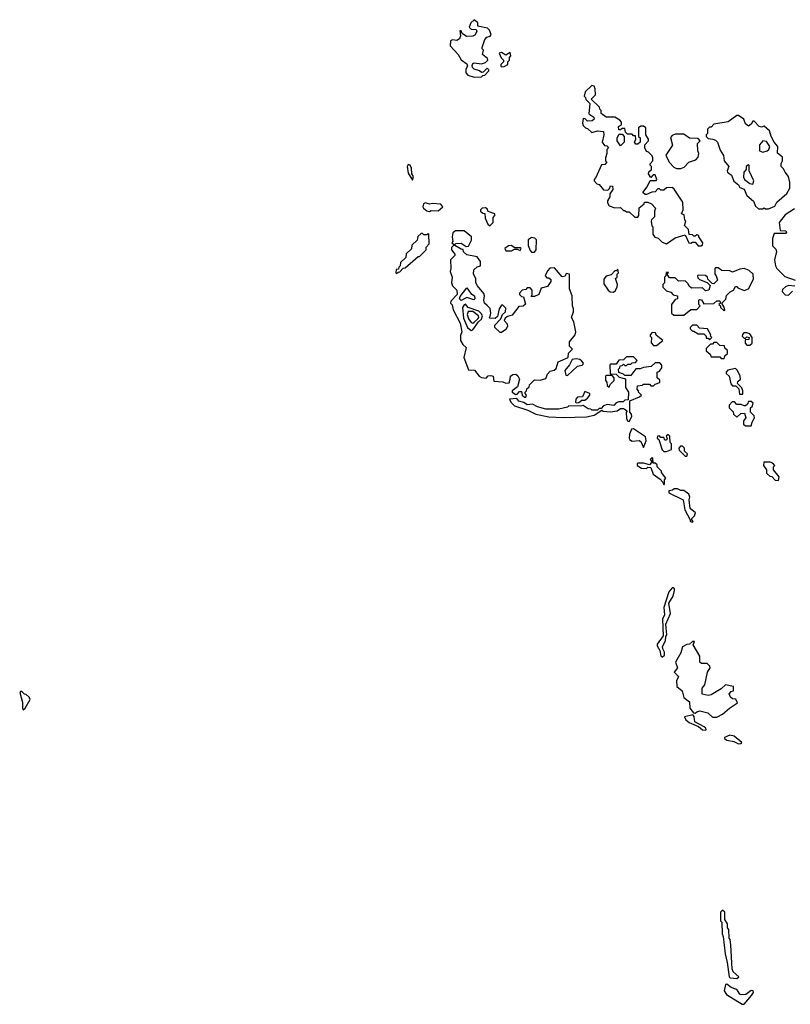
# Model space of a CAD drawing. Extents: x 2889633 to 3052318, y 540750 to 918690.
# Tile 489 of 656: x 3005930 to 3011297, y 778274 to 785128. Entities that reach past the tile are written whole.
import ezdxf

# ---------------------------------------------------------------- set-up
doc = ezdxf.new("R2010")
doc.units = 0

msp = doc.modelspace()

# ---------------------------------------------------------------- linework, layer by layer
at = {"layer": '0CON02XD'}
for points in [[(3009095, 784727.5), (3009145, 784730), (3009155, 784740), (3009168.3, 784741.7), (3009198.3, 784771.7), (3009198.3, 784778.3), (3009185, 784790), (3009158.3, 784761.7), (3009145, 784760), (3009131.7, 784771.7), (3009095, 784783.3), (3009083.3, 784795), (3009080.7, 784809.3), (3009086.7, 784823.3), (3009095, 784826.7), (3009145, 784820), (3009175, 784830), (3009190, 784845), (3009188.3, 784858.3), (3009153.3, 784885), (3009160, 784915), (3009150, 784925), (3009150, 784935), (3009169.3, 784990.7), (3009183.9, 785006.1), (3009206.4, 785013.6), (3009212.5, 785025), (3009202.5, 785055), (3009188.8, 785068.8), (3009121.7, 785081.7), (3009120, 785105), (3009095, 785127.5), (3009072.5, 785105), (3009060, 785075), (3009075, 785062.5), (3009108.3, 785058.3), (3009112.5, 785045), (3009099.3, 785020.7), (3009085, 785012.5), (3009040.7, 785010.7), (3009011.7, 785031.7), (3009005, 785050), (3008995, 785050), (3009000, 785015), (3008992.5, 784995), (3008975, 784982.5), (3008945, 784987.5), (3008930.7, 784979.3), (3008927.5, 784945), (3008982.5, 784885), (3009005, 784847.5), (3009045, 784820), (3009047.5, 784805), (3009037, 784783), (3009037, 784757), (3009050.7, 784740.7), (3009095, 784727.5)], [(3009285, 784800), (3009305, 784802.5), (3009330, 784815), (3009330, 784835), (3009340, 784845), (3009340, 784865), (3009350, 784875), (3009345, 784900), (3009315, 784880), (3009285, 784900), (3009270, 784895), (3009283, 784863), (3009300, 784845), (3009300, 784835), (3009280, 784815), (3009280, 784805), (3009285, 784800)], [(3010675, 783552.5), (3010685, 783560), (3010687.5, 783575), (3010660, 783615), (3010660, 783625), (3010645, 783630), (3010635, 783620), (3010625, 783620), (3010615, 783630), (3010591.7, 783631.7), (3010587, 783667), (3010560, 783695), (3010570, 783725), (3010563, 783733), (3010558.3, 783768.3), (3010540, 783775), (3010550, 783805), (3010547, 783857), (3010488.3, 783948.3), (3010475, 783960), (3010435, 783957.5), (3010415, 783940), (3010395, 783940), (3010385, 783950), (3010375, 783950), (3010355, 783930), (3010333, 783927), (3010295, 783910), (3010285, 783910), (3010270, 783925), (3010300, 783965), (3010321.7, 784008.3), (3010361.7, 784008.3), (3010367.5, 784015), (3010355, 784047.5), (3010341.7, 784048.3), (3010325, 784030), (3010310, 784055), (3010311.7, 784068.3), (3010330, 784085), (3010330, 784105), (3010320, 784115), (3010320, 784125), (3010340, 784145), (3010340, 784165), (3010335, 784180), (3010310, 784205), (3010295, 784210), (3010283.3, 784235), (3010283, 784257), (3010310, 784285), (3010310, 784295), (3010290, 784325), (3010290, 784375), (3010275, 784387.5), (3010255, 784387.5), (3010240, 784375), (3010240, 784315), (3010250, 784305), (3010250, 784275), (3010235, 784260), (3010221.7, 784261.7), (3010212.5, 784275), (3010220, 784295), (3010218.3, 784318.3), (3010205, 784320), (3010195, 784330), (3010161.7, 784331.7), (3010150, 784345), (3010145, 784370), (3010125, 784370), (3010115, 784360), (3010101.7, 784361.7), (3010100, 784385), (3010120, 784395), (3010120, 784415), (3010108.3, 784428.3), (3010075, 784450), (3010015, 784450), (3009980, 784475), (3009980, 784495), (3009970, 784505), (3009968.3, 784518.3), (3009910, 784575), (3009940, 784605), (3009937, 784647), (3009930, 784665), (3009915, 784670), (3009867.5, 784625), (3009860, 784595), (3009870, 784585), (3009871.7, 784571.7), (3009900, 784545), (3009893, 784473), (3009928.3, 784448.3), (3009930, 784435), (3009917, 784423), (3009885, 784420), (3009868.3, 784438.3), (3009855, 784440), (3009848.3, 784408.3), (3009855, 784390), (3009870, 784375), (3009885, 784370), (3009915, 784342.5), (3009955, 784353.3), (3009995, 784350), (3009997.5, 784325), (3009987.5, 784275), (3010001.7, 784251.7), (3010018.3, 784248.3), (3010030, 784235), (3010020, 784225), (3010020, 784195), (3010010, 784165), (3010010, 784145), (3010020, 784135), (3010005, 784120), (3009981.7, 784118.3), (3009941.7, 784028.3), (3009930, 784015), (3009930, 784005), (3009950, 783985), (3009965, 783980), (3009995, 783942.5), (3010025, 783940), (3010038.3, 783951.7), (3010045, 783970), (3010058.3, 783968.3), (3010060, 783945), (3010040, 783915), (3010040, 783895), (3010023.6, 783866.4), (3010023.6, 783853.6), (3010035, 783832.5), (3010075, 783817.5), (3010115, 783820), (3010135, 783800), (3010145, 783800), (3010155, 783790), (3010175, 783790), (3010213, 783753), (3010235, 783752.5), (3010242.5, 783765), (3010243, 783817), (3010280, 783845), (3010281.7, 783858.3), (3010305, 783857.5), (3010330, 783845), (3010357.5, 783815), (3010350, 783795), (3010350, 783755), (3010330, 783735), (3010327.5, 783725), (3010333, 783693), (3010340, 783685), (3010340, 783635), (3010353.6, 783613.6), (3010377.5, 783607.5), (3010405, 783580), (3010435, 783567.5), (3010495, 783610), (3010565, 783630), (3010590, 783575), (3010605, 783572.5), (3010615, 783580), (3010635, 783580), (3010655, 783552.5), (3010675, 783552.5)], [(3011145, 783810), (3011190, 783830), (3011203.6, 783856.4), (3011273, 783917), (3011292.5, 783955), (3011293.3, 783995), (3011283.3, 784035), (3011260, 784065), (3011250, 784090), (3011232.5, 784105), (3011233.6, 784126.4), (3011242.5, 784145), (3011241.7, 784171.7), (3011208.3, 784198.3), (3011210, 784245), (3011184, 784275), (3011163.3, 784315), (3011152.5, 784355), (3011115, 784387.5), (3011095, 784380), (3011080, 784385), (3011045, 784420), (3011035, 784420), (3011025, 784400), (3011005, 784387.5), (3010985, 784402.5), (3010972.5, 784435), (3010935, 784460), (3010925, 784460), (3010865, 784417.5), (3010765, 784400), (3010745, 784380), (3010735, 784380), (3010720, 784365), (3010720, 784335), (3010710, 784325), (3010710, 784315), (3010725, 784300), (3010757, 784297), (3010775, 784290), (3010790, 784275), (3010808.3, 784218.3), (3010831.7, 784181.7), (3010836.7, 784145), (3010867.5, 784105), (3010857.5, 784075), (3010860, 784065), (3010886, 784046), (3010904, 784004), (3010935, 783977.5), (3010945, 783960), (3010975, 783947.5), (3010994, 783904), (3011040, 783865), (3011055, 783830), (3011075, 783810), (3011105, 783810), (3011115, 783817.5), (3011125, 783810), (3011145, 783810)], [(3010115, 784250), (3010090, 784285), (3010090, 784305), (3010105, 784330), (3010125, 784330), (3010140, 784315), (3010140, 784275), (3010115, 784250)], [(3010535, 784092.5), (3010558.3, 784101.7), (3010590, 784135), (3010638.3, 784151.7), (3010655, 784170), (3010660, 784195), (3010652.5, 784215), (3010650, 784265), (3010670, 784285), (3010655, 784300), (3010595, 784302.5), (3010555, 784330), (3010495, 784330), (3010475, 784322.5), (3010463, 784307), (3010477, 784253), (3010430, 784185), (3010452.5, 784135), (3010485, 784100), (3010505, 784092.5), (3010535, 784092.5)], [(3011106.4, 784206.4), (3011135, 784213.8), (3011146.7, 784225), (3011153.3, 784245), (3011130.5, 784280.5), (3011105, 784283.8), (3011082.7, 784257.3), (3011082.5, 784215), (3011106.4, 784206.4)], [(3008665, 784010), (3008672.5, 784035), (3008660, 784055), (3008657.5, 784095), (3008650, 784115), (3008635, 784120), (3008627.5, 784105), (3008635, 784060), (3008665, 784010)], [(3011035, 783982.5), (3011042.5, 784005), (3011010, 784075), (3011010, 784115), (3011005, 784117.5), (3010990, 784105), (3010990, 784085), (3010973.6, 784066.4), (3010971.7, 784031.7), (3010977.5, 784015), (3011015, 783987.5), (3011035, 783982.5)], [(3008785, 783793.3), (3008795, 783800), (3008845, 783797.5), (3008877.5, 783825), (3008863, 783843), (3008805, 783847.5), (3008785, 783842.5), (3008755, 783852.5), (3008743.3, 783845), (3008737.5, 783825), (3008742.5, 783815), (3008765, 783797.5), (3008785, 783793.3)], [(3009205, 783693.3), (3009227.5, 783715), (3009228.3, 783751.7), (3009240, 783765), (3009240, 783775), (3009191.7, 783791.7), (3009185, 783810), (3009175, 783817.5), (3009150, 783815), (3009140, 783805), (3009140, 783795), (3009155, 783780), (3009168.3, 783778.3), (3009172.5, 783745), (3009191.2, 783705), (3009205, 783693.3)], [(3011325, 783810), (3011260.7, 783769.3), (3011220, 783715), (3011225, 783660), (3011265, 783657.5), (3011270, 783645), (3011265, 783640), (3011185, 783640), (3011172.5, 783605), (3011173, 783553), (3011195, 783530), (3011200, 783515), (3011187.5, 783455), (3011192.5, 783415), (3011202.5, 783395), (3011259.3, 783339.3), (3011330, 783315)], [(3008555, 783360), (3008565, 783370), (3008578.3, 783371.7), (3008601.7, 783398.3), (3008615, 783400), (3008705, 783480), (3008715, 783480), (3008760, 783525), (3008760, 783545), (3008781.7, 783568.3), (3008780, 783635), (3008775, 783640), (3008765, 783630), (3008745, 783630), (3008735, 783640), (3008725, 783640), (3008701.7, 783618.3), (3008698.3, 783591.7), (3008661.7, 783558.3), (3008658.3, 783531.7), (3008621.7, 783498.3), (3008618.3, 783471.7), (3008581.7, 783438.3), (3008580, 783415), (3008570, 783405), (3008568.3, 783391.7), (3008551.7, 783388.3), (3008550, 783365), (3008555, 783360)], [(3009455, 782500), (3009460, 782515), (3009450, 782525), (3009450, 782535), (3009460, 782545), (3009461.7, 782558.3), (3009478.3, 782571.7), (3009480, 782585), (3009515, 782620), (3009555, 782617.5), (3009595, 782630), (3009605, 782660), (3009625, 782680), (3009651.7, 782688.3), (3009665, 782700), (3009680, 782745), (3009750, 782775), (3009753, 782807), (3009780, 782835), (3009760, 782855), (3009760, 782885), (3009797.5, 782935), (3009802.5, 782955), (3009790, 783025), (3009772.5, 783055), (3009787.5, 783095), (3009787.5, 783115), (3009780, 783135), (3009777.5, 783205), (3009760, 783255), (3009760, 783355), (3009735, 783360), (3009728.3, 783341.7), (3009708.3, 783338.3), (3009655, 783400), (3009623, 783397), (3009605, 783380), (3009590, 783345), (3009601.7, 783331.7), (3009615, 783330), (3009628.3, 783318.3), (3009630, 783305), (3009605, 783270), (3009561.7, 783258.3), (3009546.4, 783213.6), (3009515, 783200), (3009491.7, 783201.7), (3009500, 783215), (3009500, 783245), (3009485, 783260), (3009465, 783260), (3009455, 783250), (3009430, 783245), (3009410, 783225), (3009410, 783215), (3009425, 783200), (3009438.3, 783198.3), (3009451.7, 783148.3), (3009437, 783133), (3009405, 783130), (3009359.3, 783070.7), (3009328.3, 783061.7), (3009310.7, 783049.3), (3009303, 783033), (3009325, 783010), (3009327, 782993), (3009315, 782970), (3009285, 782950), (3009275, 782950), (3009240, 782985), (3009238.3, 783001.7), (3009280, 783045), (3009292.5, 783075), (3009312.5, 783095), (3009315, 783120), (3009295, 783140), (3009285, 783140), (3009270, 783115), (3009258.3, 783061.7), (3009241.7, 783048.3), (3009205, 783050), (3009200, 783055), (3009207.5, 783062.5), (3009210, 783085), (3009206.4, 783116.4), (3009185, 783137.5), (3009167.5, 783155), (3009162.5, 783175), (3009167.5, 783205), (3009161.7, 783221.7), (3009117.5, 783275), (3009107.5, 783295), (3009107, 783327), (3009090, 783355), (3009093.6, 783386.4), (3009115, 783407.5), (3009140, 783415), (3009140, 783445), (3009115, 783477.5), (3009045, 783490), (3009021.7, 783511.7), (3009018.3, 783528.3), (3009005, 783530), (3008960, 783555), (3008965, 783570), (3009005, 783572.5), (3009038.3, 783548.3), (3009055, 783550), (3009077, 783593), (3009077, 783617), (3009025, 783656.7), (3008965, 783657.5), (3008947.5, 783645), (3008942.5, 783615), (3008947.5, 783582.5), (3008940, 783575), (3008950, 783565), (3008950, 783555), (3008938.3, 783541.7), (3008937.5, 783525), (3008960, 783495), (3008960, 783485), (3008930, 783455), (3008932.5, 783395), (3008927.5, 783375), (3008942.5, 783335), (3008936.7, 783295), (3008943.9, 783273.9), (3008973.3, 783245), (3008977.5, 783215), (3008931.7, 783168.3), (3008930, 783155), (3008941.7, 783141.7), (3008948.3, 783108.3), (3008998, 783015), (3009010, 782955), (3009000.7, 782929.3), (3009000, 782895), (3009015, 782867.5), (3009040, 782845), (3009023.3, 782775), (3009055, 782690), (3009097, 782687), (3009130, 782645), (3009145, 782636.2), (3009177.5, 782632.5), (3009191.7, 782648.3), (3009211.7, 782651.7), (3009227.5, 782645), (3009231.7, 782611.7), (3009295, 782607.5), (3009315, 782597.5), (3009339.3, 782600.7), (3009346.7, 782625), (3009347.5, 782645), (3009365, 782657.5), (3009385, 782660), (3009399.3, 782649.3), (3009410, 782625), (3009397.5, 782572.5), (3009360, 782545), (3009360, 782535), (3009385, 782517.5), (3009395, 782520), (3009411.7, 782538.3), (3009425, 782540), (3009430, 782515), (3009445, 782500), (3009455, 782500)], [(3009515, 783510), (3009527.5, 783525), (3009530, 783595), (3009517, 783607), (3009495, 783612.5), (3009470, 783595), (3009471.2, 783555), (3009485, 783520), (3009495, 783510), (3009515, 783510)], [(3009355, 783517.5), (3009375, 783530), (3009395, 783530), (3009415, 783520), (3009422.5, 783535), (3009415, 783540), (3009378.3, 783538.3), (3009353.8, 783556.2), (3009335, 783553.3), (3009307.5, 783535), (3009315, 783517.5), (3009355, 783517.5)], [(3010065, 783230), (3010078.3, 783241.7), (3010091.7, 783268.3), (3010092.5, 783285), (3010080, 783325), (3010090, 783335), (3010090, 783355), (3010100, 783365), (3010095, 783390), (3010085, 783380), (3010075, 783380), (3010048.3, 783351.7), (3010015, 783342.5), (3009998.3, 783321.7), (3009998.3, 783288.3), (3010027.5, 783245), (3010043, 783233), (3010065, 783230)], [(3010555, 783070), (3010605, 783110), (3010645, 783110), (3010670, 783135), (3010660, 783145), (3010660, 783175), (3010665, 783180), (3010678.3, 783178.3), (3010695, 783150), (3010765, 783152.5), (3010785, 783170), (3010805, 783170), (3010810, 783155), (3010800, 783145), (3010810, 783135), (3010810, 783125), (3010835, 783100), (3010840, 783105), (3010837, 783127), (3010820, 783155), (3010848.3, 783181.7), (3010851.7, 783208.3), (3010877, 783233), (3010900, 783245), (3010915, 783270), (3010925, 783270), (3010931.7, 783261.7), (3010975, 783242.5), (3011006.4, 783253.6), (3011039.3, 783320.7), (3011037, 783357), (3011010.7, 783380.7), (3010975, 783396.7), (3010945, 783391.2), (3010895, 783370), (3010875, 783380), (3010820.7, 783380.7), (3010795, 783400), (3010775, 783400), (3010770, 783395), (3010770, 783355), (3010780, 783345), (3010790, 783315), (3010765, 783290), (3010751.7, 783291.7), (3010721.7, 783321.7), (3010720, 783335), (3010707, 783347), (3010655, 783350), (3010650, 783345), (3010651.7, 783331.7), (3010665, 783320), (3010718.3, 783298.3), (3010738.3, 783278.3), (3010730, 783245), (3010705, 783240), (3010685, 783260), (3010608.3, 783258.3), (3010591.7, 783271.7), (3010585, 783290), (3010565, 783310), (3010518.3, 783308.3), (3010495, 783330), (3010455, 783330), (3010440, 783355), (3010448.3, 783368.3), (3010431.7, 783368.3), (3010430, 783345), (3010420, 783335), (3010420, 783295), (3010410, 783285), (3010410, 783265), (3010435, 783240), (3010465, 783230), (3010481.7, 783211.7), (3010510, 783205), (3010510, 783185), (3010495, 783180), (3010470, 783145), (3010470, 783085), (3010485, 783070), (3010555, 783070)], [(3009005, 783173.3), (3008992.5, 783185), (3008998.3, 783201.7), (3009045, 783260), (3009070.7, 783220.7), (3009097.5, 783205), (3009100, 783185), (3009091.7, 783178.3), (3009045, 783193.3), (3009005, 783173.3)], [(3011327.5, 783272.5), (3011285, 783277.5), (3011263, 783267), (3011241.7, 783248.3), (3011240, 783235), (3011261.7, 783211.7), (3011285, 783210), (3011313, 783237)], [(3009075, 782963.3), (3009085, 782967.5), (3009125, 783024.3), (3009146.7, 783043.3), (3009152.2, 783065), (3009143.5, 783083.5), (3009127.5, 783097.5), (3009053.3, 783125), (3009035, 783146.7), (3009025, 783143.3), (3009014.2, 783125), (3009019.7, 783049.7), (3009048.8, 782985), (3009075, 782963.3)], [(3009085, 783016.2), (3009095, 783022), (3009120.8, 783045), (3009127.5, 783055), (3009125.8, 783065), (3009086.6, 783096.6), (3009053.4, 783096.6), (3009045.7, 783075), (3009055.8, 783045), (3009075, 783020), (3009085, 783016.2)], [(3010735, 782900), (3010750, 782915), (3010740, 782925), (3010742.5, 782935), (3010720, 782975), (3010665, 782980), (3010645, 783000), (3010615, 783000), (3010600, 782985), (3010600, 782975), (3010615, 782960), (3010625, 782960), (3010655, 782940), (3010695, 782940), (3010710, 782925), (3010711.7, 782911.7), (3010725, 782910), (3010735, 782900)], [(3010365, 782860), (3010410, 782895), (3010361.7, 782931.7), (3010358.3, 782948.3), (3010335, 782950), (3010320, 782935), (3010320, 782925), (3010330, 782915), (3010328.3, 782878.3), (3010345, 782860), (3010365, 782860)], [(3011015, 782862.5), (3011030, 782875), (3011030, 782915), (3011015, 782940), (3010995, 782947.5), (3010973, 782947), (3010963, 782937), (3010962.5, 782925), (3010975, 782910), (3010985, 782910), (3010995, 782920), (3011010, 782915), (3011008.3, 782901.7), (3010981.7, 782898.3), (3010982.5, 782875), (3010995, 782862.5), (3011015, 782862.5)], [(3010835, 782770), (3010841.7, 782788.3), (3010860, 782805), (3010860, 782825), (3010841.7, 782841.7), (3010838.3, 782858.3), (3010805, 782860), (3010785, 782880), (3010765, 782880), (3010755, 782870), (3010741.7, 782868.3), (3010711.7, 782838.3), (3010711.7, 782821.7), (3010738.3, 782798.3), (3010745, 782780), (3010805, 782780), (3010815, 782770), (3010835, 782770)], [(3010175, 782330), (3010192.5, 782365), (3010191.7, 782381.7), (3010180, 782395), (3010180, 782475), (3010247, 782503), (3010260, 782515), (3010240, 782535), (3010240, 782545), (3010230, 782555), (3010231.7, 782578.3), (3010267.5, 782582.5), (3010275, 782590), (3010315, 782590), (3010325, 782580), (3010345, 782580), (3010355, 782590), (3010388.3, 782601.7), (3010388.3, 782618.3), (3010370, 782635), (3010370, 782675), (3010385, 782680), (3010402.5, 782705), (3010401.7, 782721.7), (3010388.3, 782738.3), (3010355, 782740), (3010327, 782713), (3010275, 782707.5), (3010251.7, 782698.3), (3010221.7, 782698.3), (3010185, 782650), (3010145, 782650), (3010135, 782660), (3010101.7, 782671.7), (3010100, 782695), (3010110, 782705), (3010111.7, 782718.3), (3010125, 782720), (3010135, 782730), (3010145, 782720), (3010155, 782720), (3010165, 782730), (3010185, 782730), (3010195, 782740), (3010218.3, 782741.7), (3010230, 782755), (3010205, 782780), (3010155, 782780), (3010135, 782760), (3010101.7, 782758.3), (3010085, 782730), (3010045, 782730), (3010040, 782725), (3010041.7, 782661.7), (3010085, 782660), (3010105, 782640), (3010148.3, 782628.3), (3010148.3, 782568.3), (3010170, 782535), (3010168.3, 782481.7), (3010145, 782480), (3010131.7, 782468.3), (3010103, 782467), (3010085, 782460), (3010067, 782443), (3010020.7, 782449.3), (3009995, 782440), (3009978.3, 782421.7), (3009965, 782420), (3009955, 782410), (3009915, 782410), (3009907, 782417), (3009888.3, 782418.3), (3009855, 782442.5), (3009835, 782437.5), (3009755, 782440), (3009745, 782430), (3009685, 782417.5), (3009595, 782417.5), (3009535, 782432.5), (3009501.7, 782451.7), (3009465, 782447.5), (3009441.7, 782461.7), (3009405, 782472.5), (3009391.7, 782491.7), (3009340, 782485), (3009350, 782465), (3009375, 782440), (3009469.5, 782409.5), (3009525, 782380.8), (3009615.9, 782364.1), (3009715, 782358), (3009877, 782363), (3009930, 782375), (3009985, 782410), (3009993.6, 782403.6), (3010045, 782398.8), (3010090, 782405), (3010115, 782420), (3010135, 782420), (3010160, 782405), (3010153.3, 782396.7), (3010155, 782350), (3010165, 782332.5), (3010175, 782330)], [(3009745, 782650), (3009813.8, 782716.2), (3009847, 782723), (3009855, 782730), (3009857, 782737), (3009843, 782753), (3009831.7, 782761.7), (3009805, 782767.5), (3009777, 782763), (3009760, 782725), (3009727.5, 782685), (3009733, 782653), (3009745, 782650)], [(3010965, 782520), (3010967, 782543), (3010960, 782565), (3010930, 782595), (3010931.7, 782608.3), (3010950, 782625), (3010947, 782647), (3010930, 782685), (3010915, 782700), (3010861.7, 782688.3), (3010850, 782675), (3010850, 782665), (3010870, 782645), (3010881.7, 782591.7), (3010895, 782580), (3010918.3, 782578.3), (3010938.3, 782558.3), (3010941.7, 782521.7), (3010965, 782520)], [(3010035, 782570), (3010041.7, 782588.3), (3010070, 782615), (3010070, 782635), (3010055, 782650), (3010015, 782650), (3010010, 782645), (3010010, 782615), (3010020, 782605), (3010021.7, 782581.7), (3010035, 782570)], [(3009805, 782460), (3009825, 782462.5), (3009845, 782480), (3009865, 782480), (3009885, 782492.5), (3009900, 782515), (3009900, 782525), (3009865, 782540), (3009848.3, 782501.7), (3009815, 782500), (3009803, 782487), (3009800, 782465), (3009805, 782460)], [(3011025, 782300), (3011030, 782325), (3011047.5, 782355), (3011045, 782370), (3011020, 782395), (3011020, 782425), (3011030, 782435), (3011037.5, 782457.5), (3011025, 782470), (3011005, 782470), (3010998.3, 782451.7), (3010985, 782440), (3010975, 782440), (3010955, 782450), (3010925, 782450), (3010908.3, 782468.3), (3010891.7, 782468.3), (3010870, 782445), (3010870, 782425), (3010898.3, 782398.3), (3010901.7, 782381.7), (3010925, 782360), (3010953, 782387), (3010978.3, 782388.3), (3010987.5, 782355), (3010970, 782335), (3010971.7, 782311.7), (3010985, 782300), (3011025, 782300)], [(3010275, 782150), (3010292.5, 782195), (3010287.5, 782225), (3010205, 782280), (3010191.7, 782278.3), (3010177, 782243), (3010173.3, 782215), (3010177.5, 782205), (3010195, 782193.8), (3010245, 782197.5), (3010255, 782192.5), (3010275, 782150)], [(3010435, 782122.5), (3010470, 782135), (3010470, 782175), (3010460, 782185), (3010458.3, 782228.3), (3010445, 782240), (3010431.7, 782228.3), (3010440, 782215), (3010435, 782200), (3010421.7, 782201.7), (3010415, 782220), (3010395, 782220), (3010385, 782230), (3010371.7, 782228.3), (3010370, 782215), (3010380, 782205), (3010403.9, 782133.9), (3010415, 782122.5), (3010435, 782122.5)], [(3010575, 782090), (3010580, 782105), (3010560, 782125), (3010560, 782145), (3010545, 782160), (3010531.7, 782158.3), (3010520, 782145), (3010521.7, 782131.7), (3010565, 782090), (3010575, 782090)], [(3010415, 781890), (3010420, 781895), (3010420, 781925), (3010430, 781935), (3010400, 781975), (3010400, 781985), (3010370, 782015), (3010368.3, 782028.3), (3010355, 782040), (3010341.7, 782041.7), (3010340, 782075), (3010335, 782080), (3010320, 782065), (3010330, 782055), (3010330, 782045), (3010315, 782030), (3010275, 782040), (3010235, 782040), (3010230, 782035), (3010230, 782025), (3010260, 782005), (3010295, 782003.3), (3010305, 782012.5), (3010325, 782010), (3010342.5, 781965), (3010389.3, 781929.3), (3010408.3, 781908.3), (3010415, 781890)], [(3011215, 781920), (3011220, 781945), (3011180, 781995), (3011180, 782015), (3011190, 782025), (3011175, 782040), (3011157, 782047), (3011111.7, 782048.3), (3011110, 782025), (3011130, 781995), (3011131.7, 781971.7), (3011155, 781950), (3011168.3, 781948.3), (3011191.7, 781921.7), (3011215, 781920)], [(3010615, 781630), (3010620, 781635), (3010610, 781645), (3010610, 781655), (3010630, 781675), (3010637.5, 781695), (3010600, 781725), (3010592.5, 781785), (3010597.5, 781805), (3010590, 781825), (3010555, 781850), (3010535, 781850), (3010511.7, 781861.7), (3010488.3, 781861.7), (3010477, 781853), (3010451.7, 781848.3), (3010450, 781835), (3010550, 781785), (3010562.5, 781715), (3010600, 781645), (3010600, 781635), (3010615, 781630)], [(3010405, 780690), (3010420, 780705), (3010420, 780725), (3010408.3, 780748.3), (3010407.5, 780765), (3010427, 780803), (3010430, 780835), (3010437.5, 780845), (3010430.7, 780919.3), (3010462.5, 780995), (3010450, 781065), (3010480, 781115), (3010490, 781155), (3010490, 781165), (3010481.7, 781171.7), (3010475, 781172.5), (3010450, 781145), (3010416.7, 781035), (3010421.2, 780985), (3010406.2, 780955), (3010411.7, 780838.3), (3010368.3, 780781.7), (3010368.3, 780768.3), (3010387, 780737), (3010395, 780700), (3010405, 780690)], [(3010755, 780272.5), (3010785, 780273.3), (3010825, 780293.8), (3010873.9, 780336.1), (3010928.3, 780371.7), (3010918.3, 780398.3), (3010895, 780400), (3010880.7, 780410.7), (3010870, 780435), (3010885, 780450), (3010900, 780455), (3010900, 780485), (3010845, 780497.5), (3010815, 780470), (3010745, 780427.5), (3010725, 780422.5), (3010681.7, 780431.7), (3010682.5, 780475), (3010701.7, 780498.3), (3010720, 780585), (3010737.5, 780615), (3010736.4, 780626.4), (3010717, 780647), (3010677, 780647), (3010667.5, 780655), (3010667, 780697), (3010620, 780775), (3010628.3, 780798.3), (3010615, 780800), (3010595, 780780), (3010575, 780777.5), (3010545, 780762.5), (3010535, 780720), (3010497.5, 780655), (3010510, 780615), (3010487.5, 780585), (3010517.5, 780555), (3010503.8, 780525), (3010506.1, 780486.1), (3010543.3, 780455), (3010555, 780410), (3010595, 780380), (3010597.5, 780335), (3010621.7, 780301.7), (3010635, 780300), (3010645, 780310), (3010666.4, 780316.4), (3010721.7, 780301.7), (3010755, 780272.5)], [(3005955, 780323.3), (3005968.8, 780335), (3006003.3, 780395), (3005995, 780412.5), (3005975, 780430), (3005963, 780433), (3005945, 780450), (3005935, 780450), (3005930, 780445), (3005950, 780375), (3005948.8, 780335), (3005955, 780323.3)], [(3010705, 780182.5), (3010710, 780185), (3010707.5, 780195), (3010696.1, 780206.1), (3010630.7, 780240.7), (3010627.5, 780277.5), (3010618.3, 780288.3), (3010560, 780275), (3010570, 780255), (3010593.3, 780235), (3010656.7, 780206.7), (3010685, 780183.8), (3010705, 780182.5)], [(3010935, 780087.5), (3010955, 780090), (3010960, 780095), (3010905, 780140), (3010875, 780146.2), (3010838.3, 780131.7), (3010837.5, 780125), (3010855, 780112), (3010902.3, 780102.3), (3010935, 780087.5)], [(3010925, 778452.5), (3010937.5, 778465), (3010898.8, 778498.8), (3010890.7, 778520.7), (3010882.5, 778685), (3010877.5, 778725), (3010870, 778735), (3010867.5, 778795), (3010860, 778805), (3010860, 778835), (3010840, 778865), (3010840, 778915), (3010825, 778930), (3010810, 778915), (3010810, 778855), (3010820, 778845), (3010822.5, 778765), (3010830, 778745), (3010842.5, 778625), (3010857.5, 778565), (3010870, 778465), (3010878.3, 778458.3), (3010925, 778452.5)], [(3010975, 778273.8), (3011027.5, 778335), (3011040, 778355), (3011038.3, 778368.3), (3011025, 778370), (3010987, 778343), (3010955, 778340), (3010944.1, 778344.1), (3010930, 778370), (3010918.3, 778378.3), (3010885, 778390), (3010855, 778413.3), (3010845, 778412.5), (3010836.4, 778366.4), (3010851.7, 778341.7), (3010962.5, 778275), (3010975, 778273.8)]]:
    msp.add_lwpolyline(points, dxfattribs=at)

doc.saveas('drawing.dxf')
